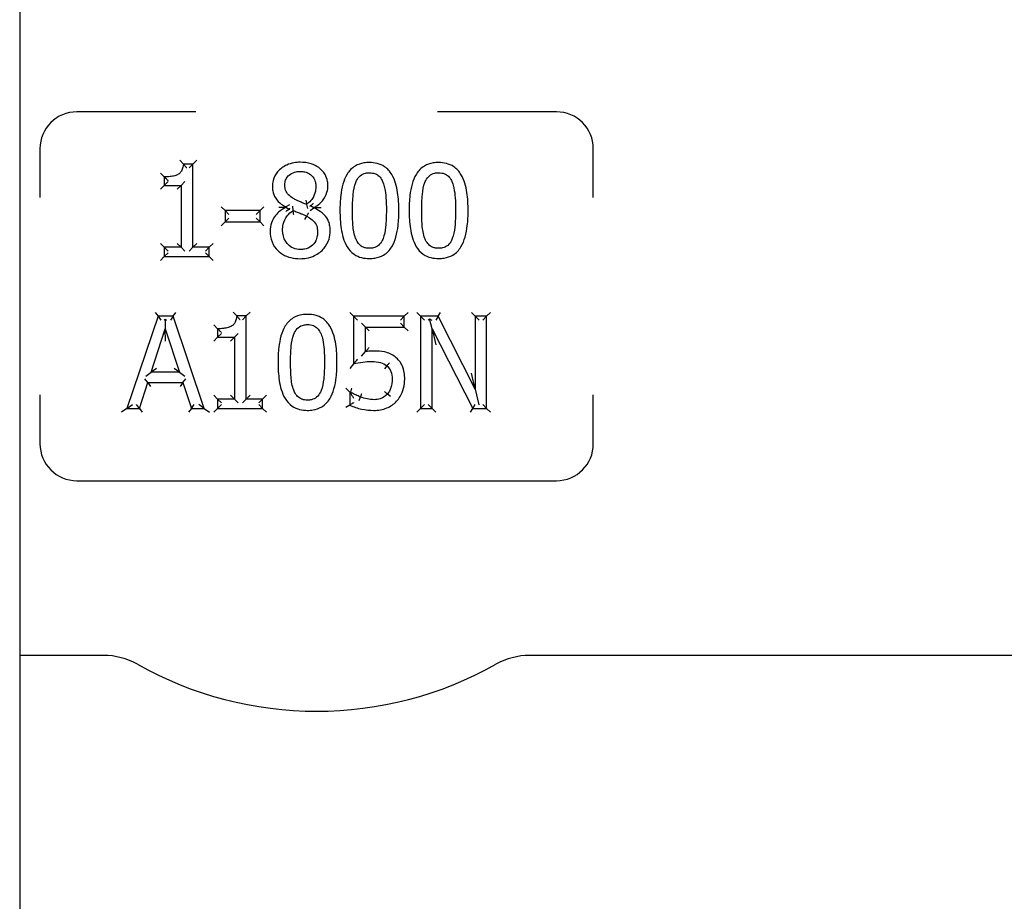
# Model space of a CAD drawing. Header units: inches. Extents: x 18 to 846, y -44 to 561.
# Tile 501 of 642: x 550.05 to 552.72, y 219 to 221.39. Entities that reach past the tile are written whole.
import ezdxf

# ---------------------------------------------------------------- set-up
doc = ezdxf.new("R2010")
doc.units = ezdxf.units.IN
doc.header["$LTSCALE"] = 24
doc.header["$MEASUREMENT"] = 0
doc.layers.add('Visible (ANSI)', color=7, linetype='Continuous', lineweight=30)

msp = doc.modelspace()

# ---------------------------------------------------------------- linework, layer by layer
at = {"layer": 'Visible (ANSI)'}
for p, q in [((550.05343, 226.2065), (550.05343, 210.4565)), ((550.53131, 221.144), (550.20847, 221.144)), ((551.50847, 221.144), (551.18562, 221.144)), ((550.10847, 221.044), (550.10847, 220.91149)), ((551.60847, 220.91149), (551.60847, 221.044)), ((550.49716, 221.00234), (550.48754, 221.01276)), ((550.52309, 221.00234), (550.5335, 221.01276)), ((550.52309, 221.00234), (550.49716, 221.00234)), ((550.52309, 221.00234), (550.51267, 220.99192)), ((550.52309, 220.77706), (550.52309, 221.00234)), ((550.44549, 220.96749), (550.43508, 220.97791)), ((550.44549, 220.96749), (550.44549, 220.9446)), ((550.44549, 220.9446), (550.45591, 220.95502)), ((550.49088, 220.9446), (550.50129, 220.95502)), ((550.44549, 220.9446), (550.43508, 220.93418)), ((550.44549, 220.9446), (550.49088, 220.9446)), ((550.49088, 220.9446), (550.48046, 220.93418)), ((550.49088, 220.9446), (550.49088, 220.77706)), ((550.61041, 220.87612), (550.59999, 220.88654)), ((550.70502, 220.87612), (550.61041, 220.87612)), ((550.61041, 220.87612), (550.62082, 220.86571)), ((550.61041, 220.87612), (550.61041, 220.84574)), ((550.70502, 220.87612), (550.6946, 220.86571)), ((550.70502, 220.87612), (550.71543, 220.88654)), ((550.70502, 220.84574), (550.70502, 220.87612)), ((550.78512, 220.89204), (550.77471, 220.88605)), ((550.77471, 220.88605), (550.77471, 220.88504)), ((550.78365, 220.87946), (550.77471, 220.88504)), ((550.79476, 220.87653), (550.7936, 220.88825)), ((550.83123, 220.89314), (550.83321, 220.88154)), ((550.84047, 220.87696), (550.85088, 220.88362)), ((550.84187, 220.89018), (550.85088, 220.88463)), ((550.85088, 220.88362), (550.85088, 220.88463)), ((550.59999, 220.83532), (550.61041, 220.84574)), ((550.61041, 220.84574), (550.62082, 220.85615)), ((550.61041, 220.84574), (550.70502, 220.84574)), ((550.70502, 220.84574), (550.6946, 220.85615)), ((550.70502, 220.84574), (550.71543, 220.83532)), ((550.82637, 220.85183), (550.83143, 220.86093)), ((550.44549, 220.77706), (550.43508, 220.78747)), ((550.49088, 220.77706), (550.44549, 220.77706)), ((550.44549, 220.77706), (550.44549, 220.75153)), ((550.44549, 220.77706), (550.45591, 220.76664)), ((550.49088, 220.77706), (550.48046, 220.78747)), ((550.49088, 220.77706), (550.50129, 220.76664)), ((550.52309, 220.77706), (550.51267, 220.76664)), ((550.52309, 220.77706), (550.5335, 220.78747)), ((550.56746, 220.77706), (550.52309, 220.77706)), ((550.56746, 220.77706), (550.55704, 220.76664)), ((550.56746, 220.77706), (550.57787, 220.78747)), ((550.56746, 220.75153), (550.56746, 220.77706)), ((550.43508, 220.74111), (550.44549, 220.75153)), ((550.44549, 220.75153), (550.45591, 220.76195)), ((550.44549, 220.75153), (550.56746, 220.75153)), ((550.56746, 220.75153), (550.55704, 220.76195)), ((550.56746, 220.75153), (550.57787, 220.74111)), ((550.42858, 220.58991), (550.3443, 220.33991)), ((550.4211, 220.60033), (550.42858, 220.58991)), ((550.4695, 220.58991), (550.42858, 220.58991)), ((550.42858, 220.58991), (550.43606, 220.57949)), ((550.44499, 220.57949), (550.44821, 220.58183)), ((550.44821, 220.58183), (550.44823, 220.55588)), ((550.44821, 220.58183), (550.45143, 220.57949)), ((550.4695, 220.58991), (550.46202, 220.57949)), ((550.4695, 220.58991), (550.47698, 220.60033)), ((550.55378, 220.33991), (550.4695, 220.58991)), ((550.64171, 220.59072), (550.63209, 220.60114)), ((550.66764, 220.59072), (550.64171, 220.59072)), ((550.66764, 220.59072), (550.65722, 220.5803)), ((550.66764, 220.59072), (550.67805, 220.60114)), ((550.66764, 220.36544), (550.66764, 220.59072)), ((550.95856, 220.58991), (550.94814, 220.60033)), ((550.95856, 220.58991), (550.95856, 220.46106)), ((550.95856, 220.58991), (550.96898, 220.57949)), ((551.09572, 220.58991), (550.95856, 220.58991)), ((551.09572, 220.58991), (551.0853, 220.57949)), ((551.09572, 220.58991), (551.10613, 220.60033)), ((551.09572, 220.56053), (551.09572, 220.58991)), ((551.14029, 220.58991), (551.12987, 220.60033)), ((551.18749, 220.58991), (551.14029, 220.58991)), ((551.14029, 220.58991), (551.14029, 220.33991)), ((551.14029, 220.58991), (551.1507, 220.57949)), ((551.16087, 220.57949), (551.16458, 220.58321)), ((551.16458, 220.58321), (551.17066, 220.57949)), ((551.17128, 220.55547), (551.16458, 220.58321)), ((551.18749, 220.58991), (551.1811, 220.57949)), ((551.18749, 220.58991), (551.19388, 220.60033)), ((551.28818, 220.39198), (551.18749, 220.58991)), ((551.28818, 220.58991), (551.27776, 220.60033)), ((551.28818, 220.58991), (551.2986, 220.57949)), ((551.28818, 220.58991), (551.28818, 220.39198)), ((551.31918, 220.58991), (551.28818, 220.58991)), ((551.31918, 220.58991), (551.30876, 220.57949)), ((551.31918, 220.58991), (551.32959, 220.60033)), ((551.31918, 220.33991), (551.31918, 220.58991)), ((550.40974, 220.43817), (550.44823, 220.55588)), ((550.44826, 220.52244), (550.44823, 220.55588)), ((550.44823, 220.55588), (550.48692, 220.43817)), ((550.59004, 220.55588), (550.57963, 220.56629)), ((550.59004, 220.55588), (550.59004, 220.53298)), ((550.99077, 220.56053), (550.98036, 220.57095)), ((550.99077, 220.56053), (551.00119, 220.55012)), ((550.99077, 220.56053), (551.09572, 220.56053)), ((550.99077, 220.49388), (550.99077, 220.56053)), ((551.09572, 220.56053), (551.0853, 220.57095)), ((551.09572, 220.56053), (551.10613, 220.55012)), ((551.17128, 220.55547), (551.1817, 220.51235)), ((551.17128, 220.33991), (551.17128, 220.55547)), ((551.17128, 220.55547), (551.2819, 220.33991)), ((550.59004, 220.53298), (550.57963, 220.52257)), ((550.59004, 220.53298), (550.60046, 220.5434)), ((550.59004, 220.53298), (550.63543, 220.53298)), ((550.63543, 220.53298), (550.62501, 220.52257)), ((550.63543, 220.53298), (550.64584, 220.5434)), ((550.63543, 220.53298), (550.63543, 220.36544)), ((550.98036, 220.48198), (550.99077, 220.49388)), ((550.4241, 220.44859), (550.40974, 220.43817)), ((550.48692, 220.43817), (550.47254, 220.44859)), ((550.95856, 220.46106), (550.94814, 220.44811)), ((551.04892, 220.45559), (551.04215, 220.44767)), ((550.40062, 220.40981), (550.39305, 220.42022)), ((550.39537, 220.42775), (550.40974, 220.43817)), ((550.48692, 220.43817), (550.40974, 220.43817)), ((550.48692, 220.43817), (550.50131, 220.42775)), ((550.49604, 220.40981), (550.50361, 220.42022)), ((551.28818, 220.39198), (551.27776, 220.43543)), ((550.37793, 220.33991), (550.40062, 220.40981)), ((550.40062, 220.40981), (550.40819, 220.39939)), ((550.40062, 220.40981), (550.49604, 220.40981)), ((550.49604, 220.40981), (550.48847, 220.39939)), ((550.49604, 220.40981), (550.51873, 220.33991)), ((550.94823, 220.38428), (550.93781, 220.3947)), ((550.95066, 220.38428), (550.95408, 220.3947)), ((551.28818, 220.39198), (551.29825, 220.34998)), ((550.10847, 220.37652), (550.10847, 220.244)), ((550.59004, 220.36544), (550.57963, 220.37585)), ((550.63543, 220.36544), (550.59004, 220.36544)), ((550.59004, 220.36544), (550.59004, 220.33991)), ((550.59004, 220.36544), (550.60046, 220.35502)), ((550.63543, 220.36544), (550.62501, 220.37585)), ((550.63543, 220.36544), (550.64584, 220.35502)), ((550.66764, 220.36544), (550.65722, 220.35502)), ((550.66764, 220.36544), (550.67805, 220.37585)), ((550.71201, 220.36544), (550.66764, 220.36544)), ((550.71201, 220.36544), (550.70159, 220.35502)), ((550.71201, 220.36544), (550.72242, 220.37585)), ((550.71201, 220.33991), (550.71201, 220.36544)), ((550.95066, 220.38428), (550.94823, 220.38428)), ((550.94823, 220.38428), (550.94823, 220.34882)), ((550.94823, 220.38428), (550.95007, 220.38244)), ((550.97408, 220.3611), (550.97761, 220.37091)), ((551.05826, 220.37204), (551.05034, 220.37881)), ((551.60847, 220.244), (551.60847, 220.37652)), ((550.3443, 220.33991), (550.32979, 220.32949)), ((550.3443, 220.33991), (550.3588, 220.35033)), ((550.3443, 220.33991), (550.37793, 220.33991)), ((550.37793, 220.33991), (550.37036, 220.35033)), ((550.37793, 220.33991), (550.3855, 220.32949)), ((550.51873, 220.33991), (550.51116, 220.32949)), ((550.51873, 220.33991), (550.5263, 220.35033)), ((550.51873, 220.33991), (550.55378, 220.33991)), ((550.55378, 220.33991), (550.53928, 220.35033)), ((550.55378, 220.33991), (550.56828, 220.32949)), ((550.57963, 220.32949), (550.59004, 220.33991)), ((550.59004, 220.33991), (550.60046, 220.35033)), ((550.59004, 220.33991), (550.71201, 220.33991)), ((550.71201, 220.33991), (550.70159, 220.35033)), ((550.71201, 220.33991), (550.72242, 220.32949)), ((550.94823, 220.34882), (550.93781, 220.34234)), ((551.14029, 220.33991), (551.12987, 220.32949)), ((551.14029, 220.33991), (551.1507, 220.35033)), ((551.14029, 220.33991), (551.17128, 220.33991)), ((551.17128, 220.33991), (551.16087, 220.35033)), ((551.17128, 220.33991), (551.1817, 220.32949)), ((551.27554, 220.32949), (551.2819, 220.33991)), ((551.2819, 220.33991), (551.28826, 220.35033)), ((551.2819, 220.33991), (551.31918, 220.33991)), ((551.29768, 220.35033), (551.29825, 220.34998)), ((551.29825, 220.34998), (551.2986, 220.35033)), ((551.31918, 220.33991), (551.30876, 220.35033)), ((551.31918, 220.33991), (551.32959, 220.32949)), ((550.20847, 220.144), (551.50847, 220.144)), ((550.2808, 219.67025), (550.05343, 219.67025)), ((552.95222, 219.67025), (551.43613, 219.67025))]:
    msp.add_line(p, q, dxfattribs=at)
for centre, radius, start, end in [((550.20847, 221.044), 0.1, 90, 180), ((551.50847, 221.044), 0.1, 0, 90), ((550.20847, 220.244), 0.1, 180, 270), ((551.50847, 220.244), 0.1, 270, 0), ((550.2808, 219.48275), 0.1875, 60.65517, 90), ((550.85847, 220.51025), 0.99125, 240.65517, 299.34483), ((551.43613, 219.48275), 0.1875, 90, 119.34483)]:
    msp.add_arc(centre, radius, start, end, dxfattribs=at)
for points, knots in [([(550.81381, 221.0072), (550.80829, 221.0072), (550.80261, 221.0068), (550.79025, 221.00469), (550.78359, 221.00274), (550.76792, 220.99552), (550.75953, 220.98927), (550.74706, 220.97458), (550.74268, 220.96641), (550.73904, 220.95233), (550.73844, 220.94673), (550.73844, 220.94136)], [-0.24108925, -0.24108925, -0.24108925, -0.24108925, -0.20285247, -0.20285247, -0.15755053, -0.15755053, -0.09071955, -0.09071955, -0.03520387, -0.03520387, 0, 0, 0, 0]), ([(550.88897, 220.94359), (550.88897, 220.9475), (550.88867, 220.95154), (550.88679, 220.96204), (550.88453, 220.96844), (550.87678, 220.98169), (550.87091, 220.98781), (550.85795, 220.99732), (550.85096, 221.00069), (550.83385, 221.00612), (550.82367, 221.0072), (550.81381, 221.0072)], [-0.2382608, -0.2382608, -0.2382608, -0.2382608, -0.21252746, -0.21252746, -0.17135413, -0.17135413, -0.11832726, -0.11832726, -0.06910487, -0.06910487, 0, 0, 0, 0]), ([(551.00161, 221.00659), (550.99669, 221.00659), (550.99161, 221.00625), (550.97839, 221.00407), (550.97022, 221.00141), (550.95376, 220.99157), (550.94644, 220.98378), (550.94114, 220.97529), (550.93567, 220.96654), (550.93224, 220.95739), (550.92675, 220.93799), (550.92498, 220.92775), (550.92215, 220.90378), (550.92159, 220.88999), (550.92159, 220.87633)], [-0.39762782, -0.39762782, -0.39762782, -0.39762782, -0.36373585, -0.36373585, -0.30950871, -0.30950871, -0.24393732, -0.24393732, -0.24393732, -0.1766061, -0.1766061, -0.10179305, -0.10179305, 0, 0, 0, 0]), ([(551.08143, 220.87653), (551.08143, 220.89268), (551.08061, 220.9092), (551.07542, 220.94199), (551.07135, 220.95867), (551.06209, 220.97418), (551.0573, 220.98219), (551.0508, 220.98972), (551.0302, 221.0037), (551.01528, 221.00659), (551.00161, 221.00659)], [-0.3955508, -0.3955508, -0.3955508, -0.3955508, -0.2754195, -0.2754195, -0.15529321, -0.15529321, -0.15529321, -0.09373364, -0.09373364, 0, 0, 0, 0]), ([(551.18921, 221.00659), (551.18429, 221.00659), (551.17921, 221.00625), (551.16599, 221.00407), (551.15782, 221.00141), (551.14137, 220.99157), (551.13404, 220.98378), (551.12874, 220.97529), (551.12327, 220.96654), (551.11984, 220.95739), (551.11435, 220.93799), (551.11258, 220.92775), (551.10975, 220.90378), (551.10919, 220.88999), (551.10919, 220.87633)], [-0.39762782, -0.39762782, -0.39762782, -0.39762782, -0.36373585, -0.36373585, -0.30950871, -0.30950871, -0.24393732, -0.24393732, -0.24393732, -0.1766061, -0.1766061, -0.10179305, -0.10179305, 0, 0, 0, 0]), ([(551.26904, 220.87653), (551.26904, 220.89268), (551.26821, 220.9092), (551.26302, 220.94199), (551.25895, 220.95867), (551.24969, 220.97418), (551.24491, 220.98219), (551.2384, 220.98972), (551.21781, 221.0037), (551.20288, 221.00659), (551.18921, 221.00659)], [-0.3955508, -0.3955508, -0.3955508, -0.3955508, -0.2754195, -0.2754195, -0.15529321, -0.15529321, -0.15529321, -0.09373364, -0.09373364, 0, 0, 0, 0]), ([(550.49716, 221.00234), (550.49692, 220.99934), (550.49649, 220.99642), (550.49497, 220.98994), (550.49367, 220.9865), (550.49059, 220.98126), (550.489, 220.97928), (550.48598, 220.97653), (550.48472, 220.97559), (550.48338, 220.97479), (550.48059, 220.97311), (550.47729, 220.97176), (550.4698, 220.96958), (550.46553, 220.96881), (550.45603, 220.96772), (550.45078, 220.96749), (550.44549, 220.96749)], [-0.21914518, -0.21914518, -0.21914518, -0.21914518, -0.19291175, -0.19291175, -0.15742494, -0.15742494, -0.13012741, -0.13012741, -0.11306644, -0.11306644, -0.11306644, -0.07974952, -0.07974952, -0.04257171, -0.04257171, 0, 0, 0, 0]), ([(550.50613, 220.99192), (550.50611, 220.99195), (550.50609, 220.99197), (550.50523, 220.99304), (550.50438, 220.99408), (550.50272, 220.99606), (550.50191, 220.99701), (550.50028, 220.99889), (550.49946, 220.99981), (550.49826, 221.00113), (550.49783, 221.0016), (550.49729, 221.00219), (550.49716, 221.00234), (550.49716, 221.00234)], [-0.000246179, -0.000246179, -0.000246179, -0.000246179, 0, 0, 0.010218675, 0.010218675, 0.020229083, 0.020229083, 0.031714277, 0.031714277, 0.040524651, 0.040524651, 0.048289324, 0.048289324, 0.048289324, 0.048289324]), ([(550.77207, 220.94521), (550.77207, 220.94786), (550.77228, 220.95047), (550.77345, 220.95699), (550.77475, 220.96067), (550.7792, 220.96838), (550.78281, 220.97213), (550.79172, 220.97822), (550.79691, 220.98031), (550.80607, 220.98215), (550.8098, 220.98249), (550.81361, 220.98249)], [-0.20028425, -0.20028425, -0.20028425, -0.20028425, -0.17595568, -0.17595568, -0.13702996, -0.13702996, -0.08642653, -0.08642653, -0.03353843, -0.03353843, 0, 0, 0, 0]), ([(550.81361, 220.98249), (550.81698, 220.98249), (550.82033, 220.98224), (550.82775, 220.98101), (550.83168, 220.97982), (550.84035, 220.97562), (550.84472, 220.97199), (550.85153, 220.96325), (550.85382, 220.95841), (550.85579, 220.94997), (550.85615, 220.94661), (550.85615, 220.94318)], [-0.2062605, -0.2062605, -0.2062605, -0.2062605, -0.17676842, -0.17676842, -0.13805989, -0.13805989, -0.0834994, -0.0834994, -0.03156312, -0.03156312, 0, 0, 0, 0]), ([(550.96434, 220.9525), (550.96504, 220.95425), (550.9658, 220.95595), (550.96927, 220.96275), (550.97261, 220.96726), (550.98074, 220.97418), (550.98546, 220.97647), (550.99427, 220.97848), (550.99791, 220.97884), (551.00161, 220.97884)], [-0.15519829, -0.15519829, -0.15519829, -0.15519829, -0.13862551, -0.13862551, -0.08628485, -0.08628485, -0.03318648, -0.03318648, 0, 0, 0, 0]), ([(551.00161, 220.97884), (551.00444, 220.97884), (551.00722, 220.97863), (551.01264, 220.97773), (551.01525, 220.97701), (551.02147, 220.97449), (551.02486, 220.97222), (551.03112, 220.96611), (551.03387, 220.96219), (551.03689, 220.95621), (551.03762, 220.95458), (551.03828, 220.95291)], [-0.15345791, -0.15345791, -0.15345791, -0.15345791, -0.12815919, -0.12815919, -0.10190337, -0.10190337, -0.06065975, -0.06065975, -0.01592257, -0.01592257, 0, 0, 0, 0]), ([(551.15194, 220.9525), (551.15264, 220.95425), (551.1534, 220.95595), (551.15687, 220.96275), (551.16021, 220.96726), (551.16834, 220.97418), (551.17306, 220.97647), (551.18187, 220.97848), (551.18551, 220.97884), (551.18921, 220.97884)], [-0.15519829, -0.15519829, -0.15519829, -0.15519829, -0.13862551, -0.13862551, -0.08628485, -0.08628485, -0.03318648, -0.03318648, 0, 0, 0, 0]), ([(551.18921, 220.97884), (551.19204, 220.97884), (551.19483, 220.97863), (551.20024, 220.97773), (551.20285, 220.97701), (551.20907, 220.97449), (551.21246, 220.97222), (551.21872, 220.96611), (551.22147, 220.96219), (551.22449, 220.95621), (551.22522, 220.95458), (551.22588, 220.95291)], [-0.15345791, -0.15345791, -0.15345791, -0.15345791, -0.12815919, -0.12815919, -0.10190337, -0.10190337, -0.06065975, -0.06065975, -0.01592257, -0.01592257, 0, 0, 0, 0]), ([(550.45591, 220.95739), (550.45589, 220.95741), (550.45586, 220.95744), (550.45474, 220.95849), (550.45365, 220.95953), (550.45158, 220.96151), (550.45059, 220.96246), (550.44874, 220.96428), (550.44786, 220.96514), (550.44662, 220.96637), (550.44618, 220.96681), (550.44563, 220.96736), (550.44549, 220.96749), (550.44549, 220.96749)], [-0.049771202, -0.049771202, -0.049771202, -0.049771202, -0.049510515, -0.049510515, -0.038176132, -0.038176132, -0.027254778, -0.027254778, -0.015917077, -0.015917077, -0.007424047, -0.007424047, 0, 0, 0, 0]), ([(550.95562, 220.87633), (550.95562, 220.89108), (550.95609, 220.90582), (550.95745, 220.92029), (550.95851, 220.93161), (550.9605, 220.94284), (550.96434, 220.9525)], [-0.20539702, -0.20539702, -0.20539702, -0.20539702, -0.0911634, -0.0911634, -0.0911634, 0, 0, 0, 0]), ([(551.03828, 220.95291), (551.04018, 220.94811), (551.04165, 220.94296), (551.04464, 220.92908), (551.04562, 220.92012), (551.04711, 220.89963), (551.0474, 220.88809), (551.0474, 220.87653)], [-0.20607527, -0.20607527, -0.20607527, -0.20607527, -0.16123509, -0.16123509, -0.08949082, -0.08949082, 0, 0, 0, 0]), ([(551.14323, 220.87633), (551.14323, 220.89108), (551.14369, 220.90582), (551.14505, 220.92029), (551.14611, 220.93161), (551.1481, 220.94284), (551.15194, 220.9525)], [-0.20539702, -0.20539702, -0.20539702, -0.20539702, -0.0911634, -0.0911634, -0.0911634, 0, 0, 0, 0]), ([(551.22588, 220.95291), (551.22779, 220.94811), (551.22925, 220.94296), (551.23224, 220.92908), (551.23322, 220.92012), (551.23471, 220.89963), (551.235, 220.88809), (551.235, 220.87653)], [-0.20607527, -0.20607527, -0.20607527, -0.20607527, -0.16123509, -0.16123509, -0.08949082, -0.08949082, 0, 0, 0, 0]), ([(550.73844, 220.94136), (550.73844, 220.93772), (550.73869, 220.93394), (550.74044, 220.92311), (550.74295, 220.91586), (550.74736, 220.90955), (550.75176, 220.90325), (550.75703, 220.89837), (550.76648, 220.89112), (550.77058, 220.88846), (550.77471, 220.88605)], [-0.14919736, -0.14919736, -0.14919736, -0.14919736, -0.12498855, -0.12498855, -0.08048513, -0.08048513, -0.08048513, -0.03367511, -0.03367511, 0, 0, 0, 0]), ([(550.79598, 220.90874), (550.79476, 220.90945), (550.79356, 220.91018), (550.78743, 220.91416), (550.78307, 220.91785), (550.77643, 220.9261), (550.77433, 220.93041), (550.77242, 220.9385), (550.77207, 220.94182), (550.77207, 220.94521)], [-0.14393342, -0.14393342, -0.14393342, -0.14393342, -0.13185082, -0.13185082, -0.08070178, -0.08070178, -0.03103914, -0.03103914, 0, 0, 0, 0]), ([(550.85615, 220.94318), (550.85615, 220.93843), (550.85577, 220.9337), (550.85356, 220.92186), (550.8512, 220.91525), (550.8444, 220.90519), (550.84075, 220.90123), (550.83492, 220.89606), (550.83311, 220.89457), (550.83123, 220.89314)], [-0.17159567, -0.17159567, -0.17159567, -0.17159567, -0.13119161, -0.13119161, -0.06654511, -0.06654511, -0.01972886, -0.01972886, 0, 0, 0, 0]), ([(550.85088, 220.88463), (550.85358, 220.88599), (550.85624, 220.88753), (550.86446, 220.89298), (550.86967, 220.8976), (550.87969, 220.91004), (550.88379, 220.91784), (550.88806, 220.932), (550.88897, 220.93783), (550.88897, 220.94359)], [-0.15744253, -0.15744253, -0.15744253, -0.15744253, -0.13731944, -0.13731944, -0.09338685, -0.09338685, -0.03591802, -0.03591802, 0, 0, 0, 0]), ([(550.83123, 220.89314), (550.828, 220.8942), (550.82474, 220.8954), (550.81825, 220.89803), (550.81501, 220.89945), (550.81178, 220.90094), (550.80904, 220.90221), (550.80631, 220.90349), (550.80098, 220.90609), (550.79833, 220.90743), (550.79598, 220.90874)], [-0.10316194, -0.10316194, -0.10316194, -0.10316194, -0.07498611, -0.07498611, -0.04681028, -0.04681028, -0.04681028, -0.02340514, -0.02340514, 0, 0, 0, 0]), ([(550.82918, 220.9049), (550.82919, 220.90487), (550.82919, 220.90484), (550.82937, 220.90386), (550.82954, 220.9029), (550.82987, 220.90105), (550.83002, 220.90016), (550.8304, 220.89802), (550.8306, 220.89685), (550.83091, 220.895), (550.83103, 220.8943), (550.83119, 220.89338), (550.83123, 220.89314), (550.83123, 220.89314)], [-0.044688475, -0.044688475, -0.044688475, -0.044688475, -0.044465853, -0.044465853, -0.037097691, -0.037097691, -0.029877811, -0.029877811, -0.018940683, -0.018940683, -0.009212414, -0.009212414, 0, 0, 0, 0]), ([(550.77471, 220.88504), (550.76796, 220.88173), (550.76131, 220.87751), (550.74684, 220.86456), (550.74003, 220.85453), (550.73359, 220.83609), (550.73237, 220.82819), (550.73237, 220.82061)], [-0.17644554, -0.17644554, -0.17644554, -0.17644554, -0.12506903, -0.12506903, -0.04977316, -0.04977316, 0, 0, 0, 0]), ([(550.75601, 220.88602), (550.75605, 220.88602), (550.75609, 220.88602), (550.75938, 220.88596), (550.76274, 220.88589), (550.76812, 220.88575), (550.77021, 220.88569), (550.77258, 220.88561), (550.77327, 220.88559), (550.77386, 220.88556)], [-0.000323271, -0.000323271, -0.000323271, -0.000323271, 0, 0, 0.024747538, 0.024747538, 0.043496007, 0.043496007, 0.051596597, 0.051596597, 0.051596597, 0.051596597]), ([(550.7662, 220.82304), (550.7662, 220.8285), (550.76677, 220.83394), (550.76995, 220.84742), (550.77363, 220.85511), (550.7832, 220.86756), (550.78862, 220.87246), (550.79476, 220.87653)], [-0.18604928, -0.18604928, -0.18604928, -0.18604928, -0.13907807, -0.13907807, -0.06392413, -0.06392413, 0, 0, 0, 0]), ([(550.77471, 220.88605), (550.77471, 220.88605), (550.77451, 220.88593), (550.77404, 220.88567), (550.77395, 220.88562), (550.77386, 220.88556)], [0, 0, 0, 0, 0.009031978, 0.009031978, 0.01088713, 0.01088713, 0.01088713, 0.01088713]), ([(550.77386, 220.88556), (550.77403, 220.88546), (550.77417, 220.88537), (550.77457, 220.88513), (550.77471, 220.88504), (550.77471, 220.88504)], [0.004463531, 0.004463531, 0.004463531, 0.004463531, 0.007781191, 0.007781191, 0.015368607, 0.015368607, 0.015368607, 0.015368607]), ([(550.78365, 220.87946), (550.77876, 220.87634), (550.77591, 220.87414), (550.77514, 220.87354), (550.77506, 220.87348), (550.77498, 220.87342)], [-0.0067344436, -0.0067344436, -0.0067344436, -0.0067344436, 0, 0, 0.0007386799, 0.0007386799, 0.0007386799, 0.0007386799]), ([(550.78512, 220.88248), (550.7851, 220.88243), (550.78507, 220.88238), (550.78457, 220.88138), (550.78411, 220.88042), (550.78365, 220.87946)], [-0.0004266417, -0.0004266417, -0.0004266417, -0.0004266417, 0, 0, 0.0080980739, 0.0080980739, 0.0080980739, 0.0080980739]), ([(550.79619, 220.86471), (550.79619, 220.86474), (550.79618, 220.86477), (550.79604, 220.86575), (550.79591, 220.86671), (550.79567, 220.86856), (550.79555, 220.86946), (550.79529, 220.87161), (550.79516, 220.87279), (550.79496, 220.87466), (550.79488, 220.87536), (550.79479, 220.87629), (550.79476, 220.87653), (550.79476, 220.87653)], [-0.044621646, -0.044621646, -0.044621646, -0.044621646, -0.044400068, -0.044400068, -0.03707356, -0.03707356, -0.02988243, -0.02988243, -0.01893434, -0.01893434, -0.009203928, -0.009203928, 0, 0, 0, 0]), ([(550.79476, 220.87653), (550.79833, 220.87508), (550.8019, 220.87363), (550.80906, 220.87076), (550.81264, 220.86933), (550.81624, 220.86792), (550.81894, 220.86686), (550.8216, 220.86575), (550.82673, 220.86343), (550.8292, 220.86221), (550.83143, 220.86093)], [-0.1047588, -0.1047588, -0.1047588, -0.1047588, -0.0755253, -0.0755253, -0.0462918, -0.0462918, -0.0462918, -0.0231459, -0.0231459, 0, 0, 0, 0]), ([(550.84047, 220.88716), (550.84049, 220.88722), (550.84052, 220.88727), (550.84099, 220.88827), (550.84143, 220.88922), (550.84187, 220.89018)], [-0.0004459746, -0.0004459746, -0.0004459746, -0.0004459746, 0, 0, 0.0079917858, 0.0079917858, 0.0079917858, 0.0079917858]), ([(550.84187, 220.89018), (550.84658, 220.89334), (550.84904, 220.89529), (550.84962, 220.89575), (550.84969, 220.89581), (550.84976, 220.89587)], [-0.0049383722, -0.0049383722, -0.0049383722, -0.0049383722, 0, 0, 0.000690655, 0.000690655, 0.000690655, 0.000690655]), ([(550.85088, 220.88463), (550.85088, 220.88463), (550.85108, 220.88451), (550.85153, 220.88424), (550.85161, 220.88419), (550.85169, 220.88414)], [-0.044899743, -0.044899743, -0.044899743, -0.044899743, -0.035977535, -0.035977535, -0.03420007, -0.03420007, -0.03420007, -0.03420007]), ([(550.85088, 220.88362), (550.85088, 220.88362), (550.85102, 220.88371), (550.8514, 220.88395), (550.85154, 220.88404), (550.85169, 220.88414)], [0, 0, 0, 0, 0.007479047, 0.007479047, 0.010647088, 0.010647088, 0.010647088, 0.010647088]), ([(550.89525, 220.82122), (550.89525, 220.82536), (550.89498, 220.82964), (550.89362, 220.83824), (550.89252, 220.84256), (550.88817, 220.85356), (550.88363, 220.85997), (550.87527, 220.86841), (550.87149, 220.87148), (550.86217, 220.87794), (550.85656, 220.88099), (550.85088, 220.88362)], [-0.17675386, -0.17675386, -0.17675386, -0.17675386, -0.14867142, -0.14867142, -0.12078849, -0.12078849, -0.0760162, -0.0760162, -0.04400779, -0.04400779, 0, 0, 0, 0]), ([(550.85169, 220.88414), (550.85232, 220.88415), (550.85305, 220.88416), (550.85559, 220.88422), (550.85788, 220.88428), (550.86355, 220.88448), (550.86698, 220.88464), (550.87033, 220.88481), (550.87038, 220.88481), (550.87042, 220.88481)], [0.002128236, 0.002128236, 0.002128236, 0.002128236, 0.008988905, 0.008988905, 0.025521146, 0.025521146, 0.046099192, 0.046099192, 0.046368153, 0.046368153, 0.046368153, 0.046368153]), ([(550.92159, 220.87633), (550.92159, 220.86014), (550.9224, 220.84358), (550.92755, 220.8107), (550.93155, 220.79395), (550.94094, 220.77837), (550.94561, 220.77061), (550.95193, 220.76333), (550.97245, 220.74921), (550.98769, 220.74626), (551.00161, 220.74626)], [-0.39636224, -0.39636224, -0.39636224, -0.39636224, -0.27588328, -0.27588328, -0.15540931, -0.15540931, -0.15540931, -0.09572801, -0.09572801, 0, 0, 0, 0]), ([(550.96413, 220.80096), (550.95986, 220.81213), (550.95781, 220.82429), (550.95588, 220.85001), (550.95562, 220.86316), (550.95562, 220.87633)], [-0.2030371, -0.2030371, -0.2030371, -0.2030371, -0.10151855, -0.10151855, 0, 0, 0, 0]), ([(551.00161, 220.74626), (551.00649, 220.74626), (551.01151, 220.7466), (551.0246, 220.74877), (551.03269, 220.75142), (551.04917, 220.76127), (551.05656, 220.76918), (551.06188, 220.77777), (551.06727, 220.78645), (551.0707, 220.79552), (551.07626, 220.81501), (551.07805, 220.82539), (551.08087, 220.84937), (551.08143, 220.86301), (551.08143, 220.87653)], [-0.3969343, -0.3969343, -0.3969343, -0.3969343, -0.36344063, -0.36344063, -0.30985076, -0.30985076, -0.24348635, -0.24348635, -0.24348635, -0.17661505, -0.17661505, -0.10067261, -0.10067261, 0, 0, 0, 0]), ([(551.0474, 220.87653), (551.0474, 220.86146), (551.04693, 220.84641), (551.04537, 220.83176), (551.0442, 220.82073), (551.04219, 220.80978), (551.03848, 220.80035)], [-0.20539024, -0.20539024, -0.20539024, -0.20539024, -0.08874744, -0.08874744, -0.08874744, 0, 0, 0, 0]), ([(551.10919, 220.87633), (551.10919, 220.86014), (551.11, 220.84358), (551.11515, 220.8107), (551.11915, 220.79395), (551.12854, 220.77837), (551.13322, 220.77061), (551.13953, 220.76333), (551.16005, 220.74921), (551.17529, 220.74626), (551.18921, 220.74626)], [-0.39636224, -0.39636224, -0.39636224, -0.39636224, -0.27588328, -0.27588328, -0.15540931, -0.15540931, -0.15540931, -0.09572801, -0.09572801, 0, 0, 0, 0]), ([(551.15173, 220.80096), (551.14746, 220.81213), (551.14541, 220.82429), (551.14348, 220.85001), (551.14323, 220.86316), (551.14323, 220.87633)], [-0.2030371, -0.2030371, -0.2030371, -0.2030371, -0.10151855, -0.10151855, 0, 0, 0, 0]), ([(551.18921, 220.74626), (551.19409, 220.74626), (551.19912, 220.7466), (551.2122, 220.74877), (551.22029, 220.75142), (551.23678, 220.76127), (551.24416, 220.76918), (551.24949, 220.77777), (551.25487, 220.78645), (551.2583, 220.79552), (551.26386, 220.81501), (551.26566, 220.82539), (551.26848, 220.84937), (551.26904, 220.86301), (551.26904, 220.87653)], [-0.3969343, -0.3969343, -0.3969343, -0.3969343, -0.36344063, -0.36344063, -0.30985076, -0.30985076, -0.24348635, -0.24348635, -0.24348635, -0.17661505, -0.17661505, -0.10067261, -0.10067261, 0, 0, 0, 0]), ([(551.235, 220.87653), (551.235, 220.86146), (551.23453, 220.84641), (551.23297, 220.83176), (551.2318, 220.82073), (551.22979, 220.80978), (551.22609, 220.80035)], [-0.20539024, -0.20539024, -0.20539024, -0.20539024, -0.08874744, -0.08874744, -0.08874744, 0, 0, 0, 0]), ([(550.83143, 220.86093), (550.83143, 220.86093), (550.83156, 220.86116), (550.83206, 220.86206), (550.83243, 220.86272), (550.83336, 220.86439), (550.83391, 220.86538), (550.83483, 220.86703), (550.83515, 220.86762), (550.83565, 220.86852), (550.83582, 220.86882), (550.83608, 220.86928), (550.83616, 220.86944), (550.83632, 220.86972), (550.83639, 220.86984), (550.83647, 220.86999), (550.83648, 220.87001), (550.8365, 220.87003)], [-0.04147151, -0.04147151, -0.04147151, -0.04147151, -0.031136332, -0.031136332, -0.020800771, -0.020800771, -0.010464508, -0.010464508, -0.005125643, -0.005125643, -0.002449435, -0.002449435, -0.001094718, -0.001094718, 0, 0, 0.000192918, 0.000192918, 0.000192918, 0.000192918]), ([(550.83143, 220.86093), (550.83395, 220.85957), (550.83639, 220.85815), (550.84391, 220.8534), (550.84864, 220.84977), (550.85607, 220.8414), (550.85838, 220.83631), (550.86046, 220.82634), (550.86081, 220.82219), (550.86081, 220.81798)], [-0.16889715, -0.16889715, -0.16889715, -0.16889715, -0.14560596, -0.14560596, -0.0945362, -0.0945362, -0.03636008, -0.03636008, 0, 0, 0, 0]), ([(550.73237, 220.82061), (550.73237, 220.81081), (550.73414, 220.80055), (550.73784, 220.79124), (550.74135, 220.78238), (550.74692, 220.77399), (550.75384, 220.76733)], [-0.12818083, -0.12818083, -0.12818083, -0.12818083, -0.06222407, -0.06222407, -0.06222407, 0, 0, 0, 0]), ([(550.81421, 220.77078), (550.80779, 220.77078), (550.80149, 220.7719), (550.78727, 220.77779), (550.77969, 220.78442), (550.76879, 220.80136), (550.7662, 220.81193), (550.7662, 220.82304)], [-0.24211946, -0.24211946, -0.24211946, -0.24211946, -0.18433658, -0.18433658, -0.09638448, -0.09638448, 0, 0, 0, 0]), ([(550.81381, 220.74586), (550.8195, 220.74586), (550.82534, 220.74629), (550.83864, 220.74865), (550.84604, 220.75097), (550.86283, 220.75924), (550.8715, 220.76608), (550.88454, 220.78151), (550.88923, 220.78982), (550.89427, 220.80607), (550.89525, 220.81382), (550.89525, 220.82122)], [-0.27146787, -0.27146787, -0.27146787, -0.27146787, -0.23213286, -0.23213286, -0.18138429, -0.18138429, -0.10931742, -0.10931742, -0.04973135, -0.04973135, 0, 0, 0, 0]), ([(550.86081, 220.81798), (550.86081, 220.81433), (550.86054, 220.8107), (550.85916, 220.80258), (550.8578, 220.79822), (550.85304, 220.78861), (550.84898, 220.78372), (550.83856, 220.77573), (550.83213, 220.77302), (550.82162, 220.77108), (550.81794, 220.77078), (550.81421, 220.77078)], [-0.23080417, -0.23080417, -0.23080417, -0.23080417, -0.19912439, -0.19912439, -0.15681606, -0.15681606, -0.09762557, -0.09762557, -0.03265509, -0.03265509, 0, 0, 0, 0]), ([(551.00161, 220.77402), (550.99874, 220.77402), (550.9959, 220.77422), (550.99029, 220.77516), (550.98756, 220.77591), (550.9811, 220.77858), (550.97763, 220.78097), (550.97126, 220.78736), (550.96848, 220.79142), (550.96551, 220.79753), (550.96479, 220.79922), (550.96413, 220.80096)], [-0.1574704, -0.1574704, -0.1574704, -0.1574704, -0.13181294, -0.13181294, -0.10432668, -0.10432668, -0.0618117, -0.0618117, -0.01648612, -0.01648612, 0, 0, 0, 0]), ([(551.03848, 220.80035), (551.03783, 220.79865), (551.03711, 220.797), (551.03374, 220.79014), (551.03038, 220.78555), (551.02224, 220.77866), (551.01754, 220.77638), (551.00885, 220.77437), (551.00526, 220.77402), (551.00161, 220.77402)], [-0.15478626, -0.15478626, -0.15478626, -0.15478626, -0.13870733, -0.13870733, -0.08539549, -0.08539549, -0.03284442, -0.03284442, 0, 0, 0, 0]), ([(551.18921, 220.77402), (551.18634, 220.77402), (551.1835, 220.77422), (551.1779, 220.77516), (551.17516, 220.77591), (551.1687, 220.77858), (551.16523, 220.78097), (551.15886, 220.78736), (551.15608, 220.79142), (551.15311, 220.79753), (551.15239, 220.79922), (551.15173, 220.80096)], [-0.1574704, -0.1574704, -0.1574704, -0.1574704, -0.13181294, -0.13181294, -0.10432668, -0.10432668, -0.0618117, -0.0618117, -0.01648612, -0.01648612, 0, 0, 0, 0]), ([(551.22609, 220.80035), (551.22543, 220.79865), (551.22472, 220.797), (551.22134, 220.79014), (551.21798, 220.78555), (551.20984, 220.77866), (551.20515, 220.77638), (551.19645, 220.77437), (551.19286, 220.77402), (551.18921, 220.77402)], [-0.15478626, -0.15478626, -0.15478626, -0.15478626, -0.13870733, -0.13870733, -0.08539549, -0.08539549, -0.03284442, -0.03284442, 0, 0, 0, 0]), ([(550.75384, 220.76733), (550.75757, 220.76374), (550.76175, 220.76057), (550.77324, 220.75367), (550.78074, 220.75073), (550.7969, 220.7467), (550.80551, 220.74586), (550.81381, 220.74586)], [-0.14467036, -0.14467036, -0.14467036, -0.14467036, -0.11132771, -0.11132771, -0.05797947, -0.05797947, 0, 0, 0, 0]), ([(550.64171, 220.59072), (550.64147, 220.58773), (550.64104, 220.5848), (550.63952, 220.57832), (550.63822, 220.57488), (550.63514, 220.56964), (550.63355, 220.56766), (550.63053, 220.56491), (550.62927, 220.56397), (550.62793, 220.56317), (550.62514, 220.56149), (550.62184, 220.56014), (550.61435, 220.55796), (550.61008, 220.55719), (550.60058, 220.5561), (550.59533, 220.55588), (550.59004, 220.55588)], [-0.21914518, -0.21914518, -0.21914518, -0.21914518, -0.19291175, -0.19291175, -0.15742494, -0.15742494, -0.13012741, -0.13012741, -0.11306644, -0.11306644, -0.11306644, -0.07974952, -0.07974952, -0.04257171, -0.04257171, 0, 0, 0, 0]), ([(550.65068, 220.5803), (550.65066, 220.58033), (550.65064, 220.58035), (550.64978, 220.58143), (550.64893, 220.58247), (550.64727, 220.58444), (550.64646, 220.58539), (550.64483, 220.58727), (550.64401, 220.58819), (550.64281, 220.58951), (550.64238, 220.58998), (550.64184, 220.59057), (550.64171, 220.59072), (550.64171, 220.59072)], [-0.000246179, -0.000246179, -0.000246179, -0.000246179, 0, 0, 0.010218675, 0.010218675, 0.020229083, 0.020229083, 0.031714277, 0.031714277, 0.040524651, 0.040524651, 0.048289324, 0.048289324, 0.048289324, 0.048289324]), ([(550.83376, 220.59498), (550.82884, 220.59498), (550.82376, 220.59464), (550.81054, 220.59245), (550.80237, 220.58979), (550.78592, 220.57995), (550.77859, 220.57216), (550.77329, 220.56368), (550.76782, 220.55492), (550.76439, 220.54577), (550.7589, 220.52637), (550.75714, 220.51614), (550.7543, 220.49216), (550.75374, 220.47837), (550.75374, 220.46471)], [-0.39762782, -0.39762782, -0.39762782, -0.39762782, -0.36373585, -0.36373585, -0.30950871, -0.30950871, -0.24393732, -0.24393732, -0.24393732, -0.1766061, -0.1766061, -0.10179305, -0.10179305, 0, 0, 0, 0]), ([(550.91359, 220.46491), (550.91359, 220.48106), (550.91276, 220.49758), (550.90757, 220.53038), (550.9035, 220.54705), (550.89424, 220.56256), (550.88946, 220.57057), (550.88295, 220.5781), (550.86236, 220.59208), (550.84743, 220.59498), (550.83376, 220.59498)], [-0.3955508, -0.3955508, -0.3955508, -0.3955508, -0.2754195, -0.2754195, -0.15529321, -0.15529321, -0.15529321, -0.09373364, -0.09373364, 0, 0, 0, 0]), ([(550.60046, 220.54577), (550.60044, 220.5458), (550.60041, 220.54582), (550.59929, 220.54687), (550.5982, 220.54791), (550.59613, 220.54989), (550.59514, 220.55085), (550.59329, 220.55266), (550.59241, 220.55352), (550.59117, 220.55475), (550.59073, 220.55519), (550.59018, 220.55574), (550.59004, 220.55588), (550.59004, 220.55588)], [-0.049771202, -0.049771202, -0.049771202, -0.049771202, -0.049510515, -0.049510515, -0.038176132, -0.038176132, -0.027254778, -0.027254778, -0.015917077, -0.015917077, -0.007424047, -0.007424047, 0, 0, 0, 0]), ([(550.79649, 220.54088), (550.79719, 220.54263), (550.79795, 220.54433), (550.80142, 220.55113), (550.80476, 220.55564), (550.81289, 220.56256), (550.81761, 220.56485), (550.82642, 220.56686), (550.83006, 220.56722), (550.83376, 220.56722)], [-0.15519829, -0.15519829, -0.15519829, -0.15519829, -0.13862551, -0.13862551, -0.08628485, -0.08628485, -0.03318648, -0.03318648, 0, 0, 0, 0]), ([(550.83376, 220.56722), (550.83659, 220.56722), (550.83938, 220.56702), (550.84479, 220.56611), (550.8474, 220.56539), (550.85362, 220.56287), (550.85702, 220.5606), (550.86327, 220.55449), (550.86602, 220.55057), (550.86904, 220.5446), (550.86977, 220.54296), (550.87043, 220.54129)], [-0.15345791, -0.15345791, -0.15345791, -0.15345791, -0.12815919, -0.12815919, -0.10190337, -0.10190337, -0.06065975, -0.06065975, -0.01592257, -0.01592257, 0, 0, 0, 0]), ([(550.78778, 220.46471), (550.78778, 220.47947), (550.78824, 220.4942), (550.7896, 220.50867), (550.79066, 220.51999), (550.79265, 220.53122), (550.79649, 220.54088)], [-0.20539702, -0.20539702, -0.20539702, -0.20539702, -0.0911634, -0.0911634, -0.0911634, 0, 0, 0, 0]), ([(550.87043, 220.54129), (550.87234, 220.53649), (550.8738, 220.53134), (550.87679, 220.51746), (550.87777, 220.5085), (550.87926, 220.48801), (550.87955, 220.47647), (550.87955, 220.46491)], [-0.20607527, -0.20607527, -0.20607527, -0.20607527, -0.16123509, -0.16123509, -0.08949082, -0.08949082, 0, 0, 0, 0]), ([(550.99077, 220.49388), (550.99077, 220.49388), (550.99089, 220.49402), (550.99137, 220.49456), (550.99176, 220.49501), (550.99289, 220.49628), (550.9937, 220.49719), (550.99552, 220.49922), (550.99657, 220.50037), (550.99877, 220.50276), (550.99994, 220.50402), (551.00114, 220.50529), (551.00117, 220.50532), (551.00119, 220.50534)], [0, 0, 0, 0, 0.006931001, 0.006931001, 0.015008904, 0.015008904, 0.026274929, 0.026274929, 0.038566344, 0.038566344, 0.051474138, 0.051474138, 0.051751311, 0.051751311, 0.051751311, 0.051751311]), ([(550.96898, 220.47367), (550.96895, 220.47364), (550.96893, 220.47362), (550.96768, 220.47213), (550.96644, 220.47065), (550.96415, 220.4679), (550.96306, 220.46658), (550.96126, 220.46439), (550.9605, 220.46346), (550.95946, 220.46218), (550.95911, 220.46174), (550.95867, 220.4612), (550.95856, 220.46106), (550.95856, 220.46106)], [-0.000292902, -0.000292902, -0.000292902, -0.000292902, 0, 0, 0.01451739, 0.01451739, 0.02814407, 0.02814407, 0.039380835, 0.039380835, 0.047240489, 0.047240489, 0.053920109, 0.053920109, 0.053920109, 0.053920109]), ([(551.01346, 220.4953), (551.00982, 220.4953), (551.00626, 220.49518), (551.00273, 220.495), (550.99871, 220.49479), (550.99472, 220.49441), (550.99077, 220.49388)], [-0.054269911, -0.054269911, -0.054269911, -0.054269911, -0.028353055, -0.028353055, -0.028353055, 0, 0, 0, 0]), ([(551.07141, 220.4797), (551.06321, 220.48598), (551.05249, 220.49095), (551.03259, 220.49485), (551.02293, 220.4953), (551.01346, 220.4953)], [-0.1378587, -0.1378587, -0.1378587, -0.1378587, -0.06892935, -0.06892935, 0, 0, 0, 0]), ([(551.09714, 220.41933), (551.09714, 220.43113), (551.09637, 220.44364), (551.09045, 220.4562), (551.08617, 220.46527), (551.07945, 220.47364), (551.07141, 220.4797)], [-0.14837737, -0.14837737, -0.14837737, -0.14837737, -0.06455875, -0.06455875, -0.06455875, 0, 0, 0, 0]), ([(550.75374, 220.46471), (550.75374, 220.44852), (550.75455, 220.43197), (550.7597, 220.39908), (550.7637, 220.38234), (550.77309, 220.36675), (550.77777, 220.35899), (550.78409, 220.35171), (550.8046, 220.33759), (550.81984, 220.33464), (550.83376, 220.33464)], [-0.39636224, -0.39636224, -0.39636224, -0.39636224, -0.27588328, -0.27588328, -0.15540931, -0.15540931, -0.15540931, -0.09572801, -0.09572801, 0, 0, 0, 0]), ([(550.79628, 220.38934), (550.79202, 220.40051), (550.78996, 220.41268), (550.78803, 220.43839), (550.78778, 220.45155), (550.78778, 220.46471)], [-0.2030371, -0.2030371, -0.2030371, -0.2030371, -0.10151855, -0.10151855, 0, 0, 0, 0]), ([(550.83376, 220.33464), (550.83864, 220.33464), (550.84367, 220.33498), (550.85675, 220.33716), (550.86484, 220.3398), (550.88133, 220.34965), (550.88871, 220.35756), (550.89404, 220.36615), (550.89942, 220.37483), (550.90285, 220.38391), (550.90841, 220.40339), (550.91021, 220.41377), (550.91303, 220.43775), (550.91359, 220.45139), (550.91359, 220.46491)], [-0.3969343, -0.3969343, -0.3969343, -0.3969343, -0.36344063, -0.36344063, -0.30985076, -0.30985076, -0.24348635, -0.24348635, -0.24348635, -0.17661505, -0.17661505, -0.10067261, -0.10067261, 0, 0, 0, 0]), ([(550.87955, 220.46491), (550.87955, 220.44984), (550.87908, 220.43479), (550.87752, 220.42014), (550.87635, 220.40911), (550.87434, 220.39816), (550.87064, 220.38874)], [-0.20539024, -0.20539024, -0.20539024, -0.20539024, -0.08874744, -0.08874744, -0.08874744, 0, 0, 0, 0]), ([(550.95856, 220.46106), (550.96655, 220.46282), (550.97529, 220.46431), (550.99156, 220.46657), (550.99979, 220.46714), (551.00799, 220.46714)], [-0.13237563, -0.13237563, -0.13237563, -0.13237563, -0.06618782, -0.06618782, 0, 0, 0, 0]), ([(551.00799, 220.46714), (551.01599, 220.46714), (551.0239, 220.46635), (551.03129, 220.46451), (551.03802, 220.46282), (551.04412, 220.45984), (551.04892, 220.45559)], [-0.12904291, -0.12904291, -0.12904291, -0.12904291, -0.06302328, -0.06302328, -0.06302328, 0, 0, 0, 0]), ([(551.05568, 220.46351), (551.05567, 220.46349), (551.05565, 220.46347), (551.05474, 220.46241), (551.05386, 220.46137), (551.05222, 220.45946), (551.05149, 220.4586), (551.05025, 220.45715), (551.04976, 220.45658), (551.04909, 220.45579), (551.04892, 220.45559), (551.04892, 220.45559)], [-0.000192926, -0.000192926, -0.000192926, -0.000192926, 0, 0, 0.010495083, 0.010495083, 0.020832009, 0.020832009, 0.031167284, 0.031167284, 0.041501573, 0.041501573, 0.041501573, 0.041501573]), ([(551.04892, 220.45559), (551.05386, 220.45152), (551.05773, 220.44601), (551.06222, 220.43422), (551.0631, 220.42693), (551.0631, 220.41953)], [-0.12473905, -0.12473905, -0.12473905, -0.12473905, -0.06236953, -0.06236953, 0, 0, 0, 0]), ([(551.0631, 220.41953), (551.0631, 220.41137), (551.06217, 220.40332), (551.05986, 220.39623), (551.05776, 220.3898), (551.05454, 220.38383), (551.05034, 220.37881)], [-0.12855681, -0.12855681, -0.12855681, -0.12855681, -0.06049468, -0.06049468, -0.06049468, 0, 0, 0, 0]), ([(551.07505, 220.35916), (551.07864, 220.36302), (551.08185, 220.36729), (551.08895, 220.37905), (551.0921, 220.38677), (551.09624, 220.40291), (551.09714, 220.41125), (551.09714, 220.41933)], [-0.14603679, -0.14603679, -0.14603679, -0.14603679, -0.11135425, -0.11135425, -0.05586219, -0.05586219, 0, 0, 0, 0]), ([(550.83376, 220.3624), (550.83089, 220.3624), (550.82805, 220.36261), (550.82245, 220.36354), (550.81971, 220.3643), (550.81325, 220.36696), (550.80979, 220.36935), (550.80341, 220.37574), (550.80063, 220.3798), (550.79766, 220.38591), (550.79694, 220.3876), (550.79628, 220.38934)], [-0.1574704, -0.1574704, -0.1574704, -0.1574704, -0.13181294, -0.13181294, -0.10432668, -0.10432668, -0.0618117, -0.0618117, -0.01648612, -0.01648612, 0, 0, 0, 0]), ([(550.87064, 220.38874), (550.86998, 220.38704), (550.86927, 220.38538), (550.86589, 220.37853), (550.86253, 220.37393), (550.85439, 220.36704), (550.8497, 220.36476), (550.841, 220.36275), (550.83741, 220.3624), (550.83376, 220.3624)], [-0.15478626, -0.15478626, -0.15478626, -0.15478626, -0.13870733, -0.13870733, -0.08539549, -0.08539549, -0.03284442, -0.03284442, 0, 0, 0, 0]), ([(550.95066, 220.38428), (550.95066, 220.38428), (550.95058, 220.38404), (550.95033, 220.38328), (550.95021, 220.3829), (550.95007, 220.38244)], [0, 0, 0, 0, 0.009850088, 0.009850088, 0.016102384, 0.016102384, 0.016102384, 0.016102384]), ([(550.95007, 220.38244), (550.9503, 220.382), (550.95053, 220.38156), (550.95169, 220.37938), (550.95288, 220.37725), (550.95563, 220.37258), (550.9571, 220.37016), (550.9586, 220.36776), (550.95862, 220.36772), (550.95865, 220.36768)], [0.00682008, 0.00682008, 0.00682008, 0.00682008, 0.011641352, 0.011641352, 0.032741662, 0.032741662, 0.053679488, 0.053679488, 0.054038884, 0.054038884, 0.054038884, 0.054038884]), ([(550.97761, 220.37091), (550.97697, 220.37114), (550.97634, 220.37138), (550.97507, 220.37187), (550.97444, 220.37212), (550.97382, 220.37236), (550.96966, 220.37402), (550.9656, 220.37582), (550.9617, 220.3778), (550.95764, 220.37986), (550.95365, 220.38207), (550.95066, 220.38428)], [-0.083929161, -0.083929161, -0.083929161, -0.083929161, -0.07847822, -0.07847822, -0.073027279, -0.073027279, -0.073027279, -0.036917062, -0.036917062, -0.036917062, 0, 0, 0, 0]), ([(550.97761, 220.37091), (550.97761, 220.37091), (550.97769, 220.37116), (550.97804, 220.37213), (550.9783, 220.37284), (550.97894, 220.37463), (550.97933, 220.3757), (550.98018, 220.37806), (550.98064, 220.37934), (550.98111, 220.38066), (550.98112, 220.38069), (550.98113, 220.38071)], [0, 0, 0, 0, 0.010335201, 0.010335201, 0.020670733, 0.020670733, 0.031006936, 0.031006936, 0.041500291, 0.041500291, 0.041693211, 0.041693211, 0.041693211, 0.041693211]), ([(551.01427, 220.36361), (551.00787, 220.36361), (551.00156, 220.36417), (550.99574, 220.36554), (550.98973, 220.36695), (550.98365, 220.36881), (550.97761, 220.37091)], [-0.10419022, -0.10419022, -0.10419022, -0.10419022, -0.05077022, -0.05077022, -0.05077022, 0, 0, 0, 0]), ([(551.05034, 220.37881), (551.04516, 220.37287), (551.03871, 220.36869), (551.02554, 220.36449), (551.0199, 220.36361), (551.01427, 220.36361)], [-0.12444112, -0.12444112, -0.12444112, -0.12444112, -0.05081973, -0.05081973, 0, 0, 0, 0]), ([(551.05034, 220.37881), (551.05034, 220.37881), (551.05013, 220.37898), (551.04935, 220.37965), (551.04878, 220.38014), (551.04733, 220.38138), (551.04647, 220.38211), (551.04456, 220.38375), (551.04352, 220.38463), (551.04246, 220.38554), (551.04244, 220.38556), (551.04242, 220.38558)], [-0.041500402, -0.041500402, -0.041500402, -0.041500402, -0.031165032, -0.031165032, -0.020829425, -0.020829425, -0.010493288, -0.010493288, 0, 0, 0.000192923, 0.000192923, 0.000192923, 0.000192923]), ([(550.95865, 220.35555), (550.95862, 220.35554), (550.9586, 220.35552), (550.95769, 220.35491), (550.9568, 220.35432), (550.95509, 220.3532), (550.95426, 220.35266), (550.95237, 220.35144), (550.95135, 220.35079), (550.94978, 220.34979), (550.94919, 220.34943), (550.94842, 220.34895), (550.94823, 220.34882), (550.94823, 220.34882)], [-0.000231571, -0.000231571, -0.000231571, -0.000231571, 0, 0, 0.00809933, 0.00809933, 0.016011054, 0.016011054, 0.027158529, 0.027158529, 0.036723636, 0.036723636, 0.045624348, 0.045624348, 0.045624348, 0.045624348]), ([(550.94823, 220.34882), (550.95871, 220.34367), (550.96944, 220.3405), (550.99127, 220.33583), (551.00251, 220.33464), (551.01367, 220.33464)], [-0.15898427, -0.15898427, -0.15898427, -0.15898427, -0.07949214, -0.07949214, 0, 0, 0, 0]), ([(551.01367, 220.33464), (551.02527, 220.33464), (551.03757, 220.33651), (551.04882, 220.34123), (551.05838, 220.34524), (551.06768, 220.35122), (551.07505, 220.35916)], [-0.1503462, -0.1503462, -0.1503462, -0.1503462, -0.06994866, -0.06994866, -0.06994866, 0, 0, 0, 0])]:
    msp.add_open_spline(points, degree=3, knots=knots, dxfattribs=at)

doc.saveas('drawing.dxf')
